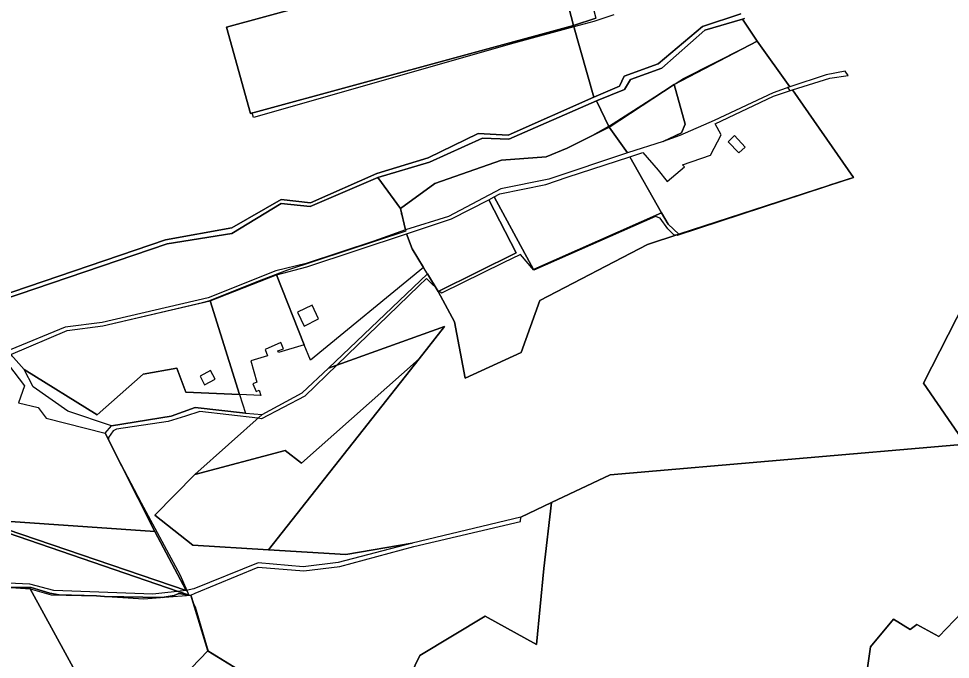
# Model space of a CAD drawing. Extents: x -477304 to -465429, y -1159113 to -1149210.
# Drawn here: x -471708.2 to -471231.3, y -1151608.9 to -1151280.6 of the extents above; entities that cross this region are included whole.
import ezdxf

# ---------------------------------------------------------------- set-up
doc = ezdxf.new("R2010")
doc.units = 0
for name, color, linetype in [('BPEJ_s', 7, 'Continuous'), ('orna_s', 7, 'Continuous'), ('PUPFL_s', 7, 'Continuous'), ('trav_porost_s', 7, 'Continuous'), ('voda_s', 7, 'Continuous')]:
    doc.layers.add(name, color=color, linetype=linetype)

msp = doc.modelspace()

# ---------------------------------------------------------------- linework, layer by layer
at = {"layer": 'BPEJ_s'}
for points in [[(-471403.48, -1151278.65), (-471413.72, -1151282.07), (-471423.99, -1151284.84), (-471454.69, -1151293.11), (-471587.92, -1151331.26), (-471588.58, -1151328.89), (-471589.57, -1151329.16), (-471601.74, -1151285.06), (-471504.5, -1151258.39)], [(-471403.48, -1151278.65), (-471413.72, -1151282.07), (-471423.99, -1151284.84), (-471454.69, -1151293.11), (-471587.92, -1151331.26), (-471588.58, -1151328.89), (-471589.57, -1151329.16), (-471601.74, -1151285.06), (-471504.5, -1151258.39)], [(-471712.23, -1151452.65), (-471683.3, -1151440.43), (-471665.03, -1151438.07), (-471614.08, -1151426.03), (-471610.83, -1151425.2), (-471586.12, -1151415.29), (-471570.93, -1151409.42), (-471509.9, -1151389.37), (-471510, -1151388.8), (-471510.09, -1151388.83), (-471511.81, -1151381.54), (-471512.27, -1151380.62), (-471512.15, -1151380.12), (-471512.67, -1151377.91), (-471495.17, -1151364.99), (-471460.98, -1151353.13), (-471438.11, -1151351.34), (-471427.49, -1151346.95), (-471414.26, -1151340.37), (-471406.13, -1151335.63), (-471403.91, -1151334.33), (-471367.86, -1151311.29), (-471336.85, -1151295.58), (-471330.16, -1151292.07), (-471313.48, -1151315.47), (-471314.58, -1151315.87), (-471313.42, -1151317.48), (-471312.12, -1151317.03), (-471280.79, -1151361.92), (-471293.04, -1151365.9), (-471295.11, -1151366.75), (-471371.06, -1151391.71), (-471371.88, -1151391.51), (-471372.76, -1151391.29), (-471375.96, -1151388.3), (-471379.8, -1151382.75), (-471382.15, -1151381.9), (-471444.55, -1151409.47), (-471451.38, -1151401.43), (-471460.22, -1151405.79), (-471491.74, -1151421.33), (-471492.93, -1151420.18), (-471493.44, -1151420.43), (-471494.55, -1151418.59), (-471496.73, -1151416.47), (-471499.47, -1151413.81)], [(-471511.81, -1151381.54), (-471512.27, -1151380.62), (-471512.15, -1151380.12), (-471512.67, -1151377.91), (-471495.17, -1151364.99), (-471460.98, -1151353.13), (-471438.11, -1151351.34), (-471427.49, -1151346.95), (-471414.26, -1151340.37), (-471406.13, -1151335.63), (-471403.91, -1151334.33), (-471367.86, -1151311.29), (-471336.85, -1151295.58), (-471330.16, -1151292.07), (-471313.48, -1151315.47), (-471314.58, -1151315.87), (-471313.42, -1151317.48), (-471312.12, -1151317.03), (-471280.79, -1151361.92), (-471293.04, -1151365.9), (-471295.11, -1151366.75), (-471371.06, -1151391.71), (-471371.88, -1151391.51), (-471372.76, -1151391.29), (-471375.96, -1151388.3), (-471379.8, -1151382.75), (-471382.15, -1151381.9), (-471444.55, -1151409.47), (-471451.38, -1151401.43), (-471460.22, -1151405.79), (-471491.74, -1151421.33), (-471492.93, -1151420.18), (-471493.44, -1151420.43), (-471494.55, -1151418.59), (-471496.73, -1151416.47), (-471499.47, -1151413.81), (-471503.31, -1151417.52), (-471545.18, -1151458.01), (-471561.76, -1151474.05), (-471583.95, -1151485.57), (-471585.73, -1151485.37), (-471615.52, -1151481.95), (-471622.72, -1151484.22), (-471631.73, -1151487.06), (-471658.18, -1151490.9), (-471659.89, -1151491.76), (-471662.23, -1151495.17), (-471662.23, -1151496.29), (-471657.73, -1151505.23), (-471645.42, -1151528.63), (-471625.55, -1151565.78), (-471622.14, -1151573.53), (-471621.07, -1151575.95), (-471620, -1151575.9), (-471618.53, -1151580.73), (-471617.86, -1151581.99), (-471611.17, -1151604.59), (-471582.52, -1151622.17)], [(-471712.23, -1151452.65), (-471683.3, -1151440.43), (-471665.03, -1151438.07), (-471614.08, -1151426.03), (-471610.83, -1151425.2), (-471586.12, -1151415.29), (-471570.93, -1151409.42), (-471509.9, -1151389.37), (-471510, -1151388.8), (-471510.09, -1151388.83), (-471511.81, -1151381.54)], [(-471499.47, -1151413.81), (-471503.31, -1151417.52), (-471545.18, -1151458.01), (-471561.76, -1151474.05), (-471583.95, -1151485.57), (-471585.73, -1151485.37), (-471615.52, -1151481.95), (-471622.72, -1151484.22), (-471631.73, -1151487.06), (-471658.18, -1151490.9), (-471659.89, -1151491.76), (-471662.23, -1151495.17), (-471662.23, -1151496.29), (-471657.73, -1151505.23), (-471645.42, -1151528.63), (-471625.55, -1151565.78), (-471622.14, -1151573.53), (-471621.07, -1151575.95), (-471620, -1151575.9), (-471618.53, -1151580.73), (-471617.86, -1151581.99), (-471611.17, -1151604.59), (-471582.52, -1151622.17)], [(-471779.56, -1151521.46), (-471626.61, -1151574.03), (-471624.32, -1151574.82), (-471621.14, -1151575.93), (-471626.18, -1151575.17), (-471628.54, -1151576.19), (-471633.76, -1151577), (-471634.74, -1151577.08), (-471664.21, -1151576.59), (-471668.34, -1151576.34), (-471687.4, -1151575.87), (-471692.31, -1151574.95), (-471696.2, -1151573.72), (-471701.7, -1151571.97), (-471712.32, -1151571.97)], [(-471712.32, -1151571.97), (-471701.7, -1151571.97), (-471696.2, -1151573.72), (-471692.31, -1151574.95), (-471687.4, -1151575.87), (-471668.34, -1151576.34), (-471664.21, -1151576.59), (-471634.74, -1151577.08), (-471633.76, -1151577), (-471628.54, -1151576.19), (-471626.18, -1151575.17), (-471621.14, -1151575.93), (-471624.32, -1151574.82), (-471626.61, -1151574.03), (-471779.56, -1151521.46)]]:
    msp.add_lwpolyline(points, dxfattribs=at)
at = {"layer": 'orna_s'}
for points in [[(-471352.18, -1151332.88), (-471369.76, -1151340.52), (-471378.25, -1151343.5), (-471368.96, -1151339.13), (-471367.01, -1151334.63), (-471372.62, -1151314.36), (-471330.16, -1151292.07), (-471313.48, -1151315.47), (-471321.92, -1151318.54)], [(-471368.96, -1151339.13), (-471378.25, -1151343.5), (-471396.6, -1151349.29), (-471405.86, -1151336.19), (-471372.62, -1151314.36), (-471367.01, -1151334.63)]]:
    msp.add_lwpolyline(points, close=True, dxfattribs=at)
at = {"layer": 'PUPFL_s'}
for points in [[(-471736.36, -1151207.56), (-471692.33, -1151203.72), (-471644.99, -1151203.97), (-471573.7, -1151195.45), (-471572.96, -1151197.89), (-471546.29, -1151193.6), (-471524.69, -1151186.42), (-471504.5, -1151258.39), (-471601.74, -1151285.06), (-471589.57, -1151329.16), (-471424.19, -1151284.14), (-471413.81, -1151320.86), (-471457.6, -1151340.23), (-471472.99, -1151339.54), (-471498.58, -1151351.93), (-471524.92, -1151359.99), (-471558.79, -1151374.97), (-471573.73, -1151373.32), (-471599, -1151387.8), (-471632.99, -1151393.88), (-471726.91, -1151425.85)], [(-471219.82, -1151417.84), (-471244.99, -1151467.4), (-471223.54, -1151498.69), (-471405.46, -1151514.25), (-471435.37, -1151528.48), (-471451.09, -1151535.96), (-471506.79, -1151549.25), (-471540.72, -1151555.17), (-471580.29, -1151552.81), (-471503.23, -1151454.91), (-471490.13, -1151438.41), (-471549.63, -1151459.6), (-471498.96, -1151411.31), (-471493.44, -1151420.43), (-471485.1, -1151435.99), (-471479.61, -1151464.76), (-471450.91, -1151451.72), (-471441.38, -1151425.06), (-471386.22, -1151396.34), (-471370.32, -1151390.98), (-471280.79, -1151361.92), (-471312.12, -1151317.03), (-471292.91, -1151311.07), (-471283.57, -1151309.67), (-471285.17, -1151307.53), (-471294.78, -1151309.43), (-471313.48, -1151315.47), (-471330.16, -1151292.07), (-471337.73, -1151280.83), (-471336.57, -1151280.52)], [(-471338.51, -1151278.19), (-471358.19, -1151284.63), (-471380.8, -1151303.85), (-471398.19, -1151310.15), (-471400.65, -1151315.28), (-471413.81, -1151320.86), (-471424.19, -1151284.14), (-471412.68, -1151280.38)], [(-471204.1, -1151636.98), (-471253.24, -1151661.08), (-471321.59, -1151838.67), (-471320.6, -1151880.58), (-471351.32, -1151868.71), (-471377.66, -1151862.23), (-471419.22, -1151852.4), (-471464.67, -1151839.93), (-471487.11, -1151827.88), (-471506.23, -1151803.95), (-471520.76, -1151785.31), (-471533.23, -1151779.59), (-471535.71, -1151777.45), (-471543.28, -1151763.94), (-471560.11, -1151752.5), (-471563.69, -1151738.81), (-471565.35, -1151736.29), (-471502.75, -1151606.94), (-471469.32, -1151586.74), (-471443.19, -1151601.2), (-471439.29, -1151562.33), (-471435.37, -1151528.48), (-471405.46, -1151514.25), (-471223.54, -1151498.69)], [(-471582.52, -1151622.17), (-471611.32, -1151604.5), (-471620, -1151575.9), (-471617.87, -1151575.02), (-471585.52, -1151561.57), (-471562.21, -1151563.56), (-471543.84, -1151561.24), (-471505.84, -1151551.09), (-471451.33, -1151538.27), (-471451.09, -1151535.96), (-471435.37, -1151528.48), (-471439.29, -1151562.33), (-471443.19, -1151601.2), (-471469.32, -1151586.74), (-471502.75, -1151606.94), (-471565.35, -1151736.29)]]:
    msp.add_lwpolyline(points, dxfattribs=at)
for points in [[(-471337.73, -1151280.83), (-471330.16, -1151292.07), (-471372.62, -1151314.36), (-471405.86, -1151336.19), (-471412.33, -1151322.75), (-471397.98, -1151316.93), (-471395.07, -1151311.83), (-471378.94, -1151305.94), (-471356.91, -1151286.48)], [(-471412.33, -1151322.75), (-471405.86, -1151336.19), (-471427.49, -1151346.95), (-471438.11, -1151351.34), (-471460.98, -1151353.13), (-471495.17, -1151364.99), (-471512.67, -1151377.91), (-471524.26, -1151361.94), (-471497.84, -1151354.08), (-471470.8, -1151341.93), (-471457.32, -1151342.41)], [(-471188.39, -1151385.35), (-471151.74, -1151356.99), (-471082.91, -1151322.75), (-471043.44, -1151430.56), (-471060.2, -1151436.86), (-471068.52, -1151438.32), (-471085.71, -1151448.67), (-471145.92, -1151470.01), (-471212.82, -1151490.39), (-471223.54, -1151498.69), (-471244.99, -1151467.4), (-471219.82, -1151417.84)], [(-471510.09, -1151388.83), (-471526.3, -1151394.61), (-471560.97, -1151406.05), (-471576.62, -1151409.86), (-471611.24, -1151423.67), (-471665.45, -1151436.2), (-471684.37, -1151438.69), (-471712.46, -1151450.36), (-471715.76, -1151441.46), (-471725.22, -1151427.65), (-471632.14, -1151395.94), (-471599.06, -1151390.74), (-471573.81, -1151375.37), (-471558.92, -1151376.84), (-471524.26, -1151361.94), (-471512.67, -1151377.91)], [(-471464.74, -1151371.89), (-471444.62, -1151409.13), (-471379.07, -1151380.13), (-471375.71, -1151385.98), (-471370.32, -1151390.98), (-471386.22, -1151396.34), (-471441.38, -1151425.06), (-471450.91, -1151451.72), (-471479.61, -1151464.76), (-471485.1, -1151435.99), (-471493.44, -1151420.43), (-471453.53, -1151400.62), (-471467.58, -1151373.41)], [(-471549.63, -1151459.6), (-471490.13, -1151438.41), (-471503.23, -1151454.91), (-471563.43, -1151508.4), (-471571.69, -1151501.87), (-471618.03, -1151514.12), (-471583.48, -1151483.36), (-471563.12, -1151472.32)], [(-471563.43, -1151508.4), (-471503.23, -1151454.91), (-471580.29, -1151552.81), (-471618.98, -1151550.4), (-471638.44, -1151535.03), (-471618.03, -1151514.12), (-471571.69, -1151501.87)], [(-471618.43, -1151572.77), (-471622.44, -1151573.59), (-471638.55, -1151543.28), (-471663.89, -1151493.01), (-471660.61, -1151489.13), (-471630.15, -1151484.28), (-471617.91, -1151479.89), (-471592.13, -1151482.69), (-471583.48, -1151483.36), (-471618.03, -1151514.12), (-471638.44, -1151535.03), (-471618.98, -1151550.4), (-471580.29, -1151552.81), (-471540.72, -1151555.17), (-471506.79, -1151549.25), (-471544.67, -1151559.27), (-471562.48, -1151561.53), (-471585.58, -1151559.4)], [(-471754.56, -1151578.41), (-471777.98, -1151581.79), (-471796.35, -1151591.72), (-471803.22, -1151596.11), (-471813.34, -1151569.48), (-471781.46, -1151539.3), (-471782.6, -1151518.2), (-471729.76, -1151536.97), (-471622.44, -1151573.59), (-471639.49, -1151575.4), (-471690.18, -1151573.61), (-471702.44, -1151570.31), (-471724.74, -1151569.31)], [(-471141.16, -1151609.52), (-471167.67, -1151618.6), (-471218.61, -1151641.48), (-471222.68, -1151640.28), (-471254.55, -1151657), (-471277.8, -1151641.51), (-471279.04, -1151633.59), (-471276.2, -1151631.13), (-471272.08, -1151602.41), (-471260.29, -1151588.33), (-471251.75, -1151593.48), (-471248.41, -1151590.93), (-471237.2, -1151597.2), (-471225.35, -1151584.82), (-471204.15, -1151598.76), (-471180.61, -1151583.71), (-471178.04, -1151586.17), (-471164.43, -1151579.84)], [(-471167.67, -1151618.6), (-471141.16, -1151609.52), (-471164.43, -1151579.84), (-471178.04, -1151586.17), (-471180.61, -1151583.71), (-471204.15, -1151598.76), (-471225.35, -1151584.82), (-471237.2, -1151597.2), (-471248.41, -1151590.93), (-471251.75, -1151593.48), (-471260.29, -1151588.33), (-471272.08, -1151602.41), (-471276.2, -1151631.13), (-471279.04, -1151633.59), (-471277.8, -1151641.51), (-471254.55, -1151657), (-471222.68, -1151640.28), (-471218.61, -1151641.48)]]:
    msp.add_lwpolyline(points, close=True, dxfattribs=at)
at = {"layer": 'trav_porost_s'}
for points in [[(-471424.19, -1151284.14), (-471435.61, -1151239.71), (-471455.03, -1151171.12), (-471424.66, -1151161.45), (-471415.18, -1151155.28), (-471407.39, -1151144.79), (-471396.21, -1151159.75), (-471413.27, -1151170.93), (-471393.03, -1151218.6), (-471389, -1151228.63), (-471398.93, -1151233.4), (-471421.48, -1151246.53), (-471412.68, -1151280.38)], [(-471589.57, -1151329.16), (-471601.74, -1151285.06), (-471504.5, -1151258.39), (-471435.61, -1151239.71), (-471424.19, -1151284.14)], [(-471380.9, -1151358.26), (-471376.19, -1151363.98), (-471367.38, -1151356.59), (-471368.31, -1151355.45), (-471354.06, -1151350.57), (-471348.66, -1151340.12), (-471351.58, -1151334.56), (-471321.81, -1151320.37), (-471312.12, -1151317.03), (-471280.79, -1151361.92), (-471370.32, -1151390.98), (-471375.71, -1151385.98), (-471379.07, -1151380.13), (-471395.34, -1151351.34), (-471388.73, -1151349.16)], [(-471510.09, -1151388.83), (-471512.67, -1151377.91), (-471495.17, -1151364.99), (-471460.98, -1151353.13), (-471438.11, -1151351.34), (-471427.49, -1151346.95), (-471405.86, -1151336.19), (-471396.6, -1151349.29), (-471436.73, -1151362.87), (-471461.32, -1151367.81), (-471488.13, -1151382)], [(-471336.22, -1151346.38), (-471341.8, -1151340.56), (-471345.05, -1151343.65), (-471339.46, -1151349.44)], [(-471461.83, -1151370.3), (-471438.36, -1151365.63), (-471427.43, -1151361.82), (-471395.34, -1151351.34), (-471379.07, -1151380.13), (-471444.62, -1151409.13), (-471464.74, -1151371.89)], [(-471509.6, -1151390.78), (-471486.61, -1151383.24), (-471467.58, -1151373.41), (-471453.53, -1151400.62), (-471493.44, -1151420.43), (-471498.96, -1151411.31), (-471500.95, -1151408.08), (-471506.79, -1151398.47)], [(-471576.13, -1151411.78), (-471560.66, -1151407.71), (-471509.6, -1151390.78), (-471506.79, -1151398.47), (-471500.95, -1151408.08), (-471558.82, -1151455.54), (-471561.98, -1151447.71)], [(-471575.5, -1151450.83), (-471572.7, -1151449.77), (-471573.95, -1151446.45), (-471582.05, -1151450.11), (-471580.77, -1151453.32), (-471589.35, -1151455.89), (-471586.21, -1151466.82), (-471588.29, -1151467.77), (-471586.53, -1151471.57), (-471585.04, -1151470.88), (-471584.22, -1151473.74), (-471595.09, -1151473.23), (-471610.14, -1151425.1), (-471576.13, -1151411.78), (-471561.98, -1151447.71), (-471575.17, -1151451.65)], [(-471644.44, -1151462.82), (-471668.03, -1151483.56), (-471705.42, -1151460.34), (-471712.23, -1151452.65), (-471683.3, -1151440.43), (-471665.03, -1151438.07), (-471610.14, -1151425.1), (-471595.09, -1151473.23), (-471622.64, -1151471.95), (-471627.21, -1151459.59)], [(-471565.49, -1151430.99), (-471562.12, -1151438.08), (-471554.66, -1151434.45), (-471558.02, -1151427.42)], [(-471638.55, -1151543.28), (-471729.76, -1151536.97), (-471782.6, -1151518.2), (-471780.29, -1151512.42), (-471786.35, -1151504.04), (-471767.81, -1151479.96), (-471747.56, -1151475.54), (-471742.12, -1151475.63), (-471727.15, -1151460.81), (-471720, -1151458.53), (-471712.23, -1151452.65), (-471713.45, -1151458.03), (-471705.12, -1151468.66), (-471708.24, -1151477.44), (-471698.18, -1151479.86), (-471694.14, -1151485.29), (-471663.89, -1151493.01)], [(-471644.44, -1151462.82), (-471627.21, -1151459.59), (-471622.64, -1151471.95), (-471595.09, -1151473.23), (-471592.13, -1151482.69), (-471617.91, -1151479.89), (-471630.15, -1151484.28), (-471660.61, -1151489.13), (-471682.99, -1151481.68), (-471700.77, -1151469.15), (-471705.42, -1151460.34), (-471668.03, -1151483.56)], [(-471615.34, -1151463.74), (-471613.03, -1151468.17), (-471607.67, -1151465.37), (-471610.01, -1151460.93)], [(-471729.76, -1151536.97), (-471638.55, -1151543.28), (-471622.44, -1151573.59)], [(-471724.61, -1151571.11), (-471702.21, -1151572.67), (-471665.51, -1151640.09), (-471715.64, -1151668.62), (-471730.6, -1151672.82), (-471741.15, -1151671.16), (-471773.27, -1151676.98), (-471778.03, -1151680.35), (-471798.72, -1151643.73), (-471817.76, -1151610.6), (-471801.29, -1151597.17), (-471777.1, -1151583.85), (-471753.21, -1151580.31), (-471751.91, -1151583.56)], [(-471644.04, -1151577.79), (-471633.47, -1151576.98), (-471620, -1151575.9), (-471611.32, -1151604.5), (-471628.31, -1151622.11), (-471629.87, -1151630.24), (-471665.51, -1151640.09), (-471702.21, -1151572.67), (-471691.61, -1151575.77), (-471668.34, -1151576.34)], [(-471569.95, -1151645.75), (-471578.89, -1151649.07), (-471579.09, -1151656.65), (-471575.91, -1151657.53), (-471579.77, -1151662.75), (-471622.11, -1151638.04), (-471621.34, -1151635.1), (-471629.87, -1151630.24), (-471628.31, -1151622.11), (-471611.32, -1151604.5), (-471582.52, -1151622.17), (-471560.68, -1151636.9)]]:
    msp.add_lwpolyline(points, close=True, dxfattribs=at)
at = {"layer": 'voda_s'}
for points in [[(-471726.91, -1151425.85), (-471632.99, -1151393.88), (-471599, -1151387.8), (-471573.73, -1151373.32), (-471558.79, -1151374.97), (-471524.92, -1151359.99), (-471498.58, -1151351.93), (-471472.99, -1151339.54), (-471457.6, -1151340.23), (-471413.81, -1151320.86), (-471400.65, -1151315.28), (-471398.19, -1151310.15), (-471380.8, -1151303.85), (-471358.19, -1151284.63), (-471338.51, -1151278.19)], [(-471336.57, -1151280.52), (-471337.73, -1151280.83), (-471356.91, -1151286.48), (-471378.94, -1151305.94), (-471395.07, -1151311.83), (-471397.98, -1151316.93), (-471412.33, -1151322.75), (-471457.32, -1151342.41), (-471470.8, -1151341.93), (-471497.84, -1151354.08), (-471524.26, -1151361.94), (-471558.92, -1151376.84), (-471573.81, -1151375.37), (-471599.06, -1151390.74), (-471632.14, -1151395.94), (-471725.22, -1151427.65)]]:
    msp.add_lwpolyline(points, dxfattribs=at)

doc.saveas('drawing.dxf')
